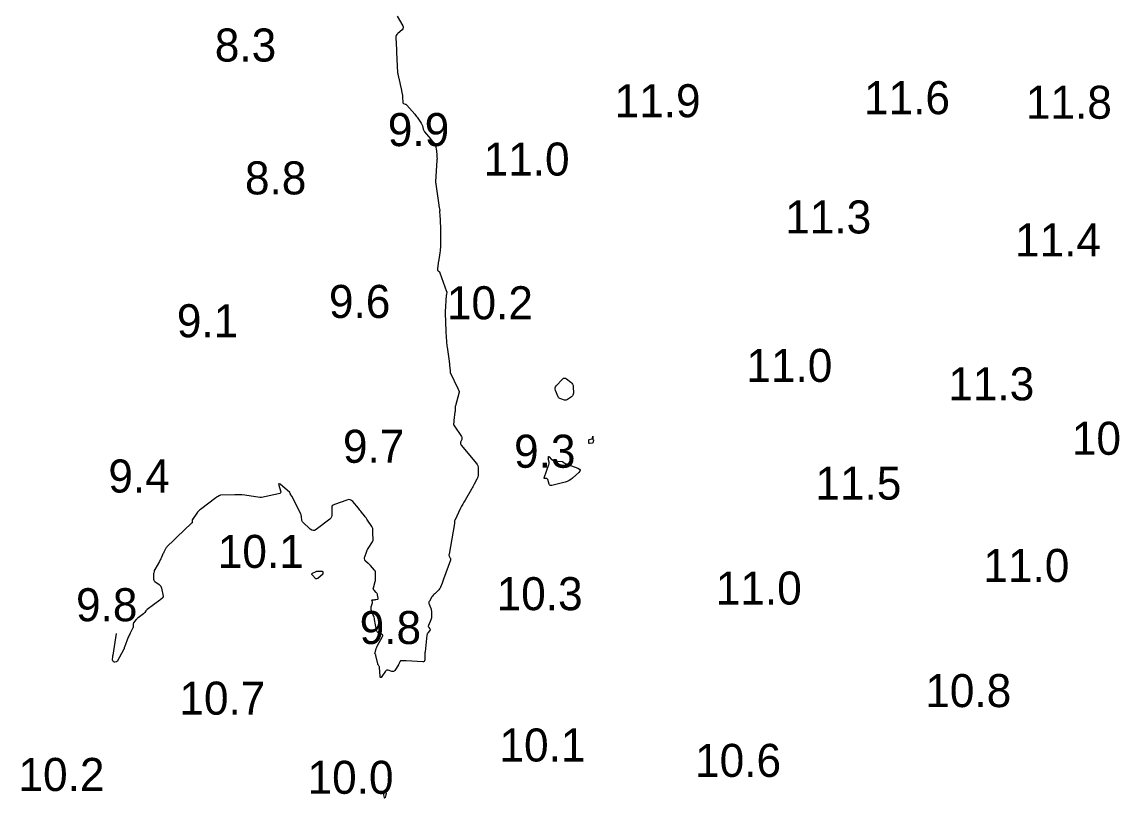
# Model space of a CAD drawing. Extents: x 1023796 to 1112670, y 656573 to 837340.
# Drawn here: x 1100611.8 to 1100776.9, y 689449.9 to 689567.5 of the extents above; entities that cross this region are included whole.
import ezdxf

# ---------------------------------------------------------------- set-up
doc = ezdxf.new("R2010")
doc.units = 0
doc.layers.add('V-CHAN-CONT-10FT', color=7, linetype='Continuous')
doc.layers.add('V-TOPO-SOUN', color=7, linetype='Continuous')

msp = doc.modelspace()

# ---------------------------------------------------------------- linework, layer by layer
at = {"layer": 'V-CHAN-CONT-10FT'}
msp.add_lwpolyline([(1100668.56, 689568.31), (1100669.42, 689566.86), (1100669.49, 689566.68), (1100669.5, 689566.52), (1100669.44, 689566.37), (1100669.31, 689566.23), (1100668.67, 689565.69), (1100668.53, 689565.55), (1100668.43, 689565.39), (1100668.38, 689565.21), (1100668.37, 689565.01), (1100668.45, 689563.26), (1100668.47, 689562.89), (1100668.49, 689562.53), (1100668.51, 689562.17), (1100668.53, 689561.81), (1100668.64, 689559.75), (1100668.65, 689559.66), (1100668.66, 689559.57), (1100668.68, 689559.48), (1100668.7, 689559.39), (1100668.8, 689559.03), (1100668.83, 689558.94), (1100668.85, 689558.85), (1100668.87, 689558.76), (1100668.89, 689558.67), (1100669.14, 689557.52), (1100669.17, 689557.39), (1100669.2, 689557.27), (1100669.22, 689557.14), (1100669.25, 689557.02), (1100669.35, 689556.52), (1100669.37, 689556.39), (1100669.39, 689556.27), (1100669.4, 689556.14), (1100669.4, 689556.01), (1100669.41, 689555.29), (1100669.42, 689555.23), (1100669.45, 689555.18), (1100669.49, 689555.14), (1100669.54, 689555.11), (1100669.8, 689555.01), (1100669.86, 689554.98), (1100669.92, 689554.95), (1100669.97, 689554.91), (1100670.02, 689554.86), (1100671.23, 689553.45), (1100671.35, 689553.31), (1100671.47, 689553.16), (1100671.59, 689553.01), (1100671.7, 689552.86), (1100672.21, 689552.13), (1100672.27, 689552.03), (1100672.32, 689551.93), (1100672.37, 689551.82), (1100672.4, 689551.7), (1100672.51, 689551.23), (1100672.55, 689551.12), (1100672.59, 689551.01), (1100672.65, 689550.91), (1100672.72, 689550.82), (1100673.64, 689549.73), (1100673.71, 689549.65), (1100673.78, 689549.57), (1100673.85, 689549.49), (1100673.92, 689549.41), (1100674.21, 689549.11), (1100674.28, 689549.03), (1100674.33, 689548.94), (1100674.37, 689548.84), (1100674.39, 689548.74), (1100674.52, 689547.92), (1100674.53, 689547.8), (1100674.55, 689547.68), (1100674.56, 689547.55), (1100674.57, 689547.43), (1100674.6, 689546.94), (1100674.61, 689546.81), (1100674.61, 689546.69), (1100674.6, 689546.56), (1100674.6, 689546.44), (1100674.36, 689543.26), (1100674.36, 689543.23), (1100674.36, 689543.2), (1100674.36, 689543.16), (1100674.37, 689543.13), (1100674.4, 689543), (1100674.41, 689542.97), (1100674.42, 689542.93), (1100674.43, 689542.9), (1100674.43, 689542.87), (1100674.83, 689540.07), (1100674.85, 689539.95), (1100674.87, 689539.83), (1100674.89, 689539.71), (1100674.9, 689539.59), (1100675.01, 689538.89), (1100675.01, 689538.88), (1100675.01, 689538.88), (1100675.01, 689538.87), (1100675.01, 689538.87), (1100675.01, 689538.85), (1100675, 689538.84), (1100675, 689538.83), (1100675, 689538.78), (1100675, 689538.77), (1100675, 689538.76), (1100675, 689538.75), (1100675, 689538.74), (1100675.04, 689538.13), (1100675.05, 689538.02), (1100675.05, 689537.91), (1100675.06, 689537.81), (1100675.06, 689537.7), (1100675.13, 689535.83), (1100675.14, 689535.55), (1100675.15, 689535.27), (1100675.15, 689534.99), (1100675.14, 689534.71), (1100675.12, 689533.58), (1100675.11, 689533.31), (1100675.09, 689533.04), (1100675.07, 689532.77), (1100675.03, 689532.49), (1100674.82, 689531.13), (1100674.8, 689531), (1100674.78, 689530.87), (1100674.77, 689530.74), (1100674.75, 689530.61), (1100674.68, 689529.95), (1100674.68, 689529.9), (1100674.7, 689529.85), (1100674.72, 689529.81), (1100674.76, 689529.77), (1100674.93, 689529.64), (1100674.97, 689529.61), (1100675, 689529.57), (1100675.03, 689529.53), (1100675.05, 689529.48), (1100676.06, 689526.65), (1100676.07, 689526.61), (1100676.08, 689526.56), (1100676.08, 689526.52), (1100676.07, 689526.47), (1100676.04, 689526.29), (1100676.03, 689526.24), (1100676.02, 689526.2), (1100676.02, 689526.15), (1100676.01, 689526.1), (1100675.84, 689523.54), (1100675.84, 689523.51), (1100675.84, 689523.48), (1100675.83, 689523.41), (1100675.83, 689523.4), (1100675.83, 689523.38), (1100675.83, 689523.37), (1100675.83, 689523.35), (1100675.94, 689520.61), (1100675.94, 689520.41), (1100675.95, 689520.21), (1100675.97, 689520.01), (1100675.98, 689519.81), (1100676.04, 689519), (1100676.06, 689518.8), (1100676.08, 689518.6), (1100676.1, 689518.4), (1100676.13, 689518.2), (1100676.44, 689516.08), (1100676.46, 689515.93), (1100676.48, 689515.79), (1100676.49, 689515.64), (1100676.51, 689515.49), (1100676.58, 689514.65), (1100676.59, 689514.63), (1100676.59, 689514.61), (1100676.59, 689514.59), (1100676.59, 689514.57), (1100676.58, 689514.48), (1100676.58, 689514.46), (1100676.58, 689514.44), (1100676.59, 689514.42), (1100676.6, 689514.4), (1100677.76, 689511.93), (1100677.78, 689511.88), (1100677.8, 689511.84), (1100677.82, 689511.8), (1100677.84, 689511.76), (1100677.91, 689511.59), (1100677.93, 689511.55), (1100677.93, 689511.51), (1100677.93, 689511.46), (1100677.93, 689511.42), (1100677.39, 689509.33), (1100677.37, 689509.26), (1100677.36, 689509.18), (1100677.35, 689509.11), (1100677.35, 689509.03), (1100677.34, 689508.72), (1100677.34, 689508.65), (1100677.34, 689508.57), (1100677.33, 689508.49), (1100677.32, 689508.42), (1100677.16, 689507.09), (1100677.15, 689507.03), (1100677.14, 689506.98), (1100677.14, 689506.92), (1100677.13, 689506.86), (1100677.1, 689506.62), (1100677.1, 689506.56), (1100677.11, 689506.51), (1100677.12, 689506.46), (1100677.15, 689506.4), (1100678.29, 689504.68), (1100678.34, 689504.58), (1100678.36, 689504.48), (1100678.36, 689504.37), (1100678.34, 689504.26), (1100678.18, 689503.81), (1100678.15, 689503.7), (1100678.16, 689503.6), (1100678.19, 689503.5), (1100678.25, 689503.4), (1100680.58, 689500.6), (1100680.7, 689500.43), (1100680.79, 689500.25), (1100680.84, 689500.06), (1100680.85, 689499.86), (1100680.85, 689499.01), (1100680.84, 689498.8), (1100680.8, 689498.6), (1100680.74, 689498.41), (1100680.65, 689498.22), (1100680.24, 689497.46), (1100680.13, 689497.28), (1100680.03, 689497.09), (1100679.92, 689496.91), (1100679.82, 689496.72), (1100678.84, 689495.07), (1100678.66, 689494.77), (1100678.49, 689494.45), (1100678.32, 689494.14), (1100678.17, 689493.82), (1100677.29, 689491.96), (1100677.27, 689491.93), (1100677.26, 689491.89), (1100677.26, 689491.85), (1100677.25, 689491.82), (1100677.25, 689491.66), (1100677.24, 689491.62), (1100677.24, 689491.59), (1100677.24, 689491.55), (1100677.23, 689491.51), (1100676.42, 689486.86), (1100676.41, 689486.79), (1100676.41, 689486.71), (1100676.43, 689486.64), (1100676.46, 689486.56), (1100676.6, 689486.28), (1100676.63, 689486.21), (1100676.64, 689486.14), (1100676.64, 689486.06), (1100676.62, 689485.99), (1100675.6, 689483.09), (1100675.55, 689482.93), (1100675.49, 689482.78), (1100675.44, 689482.63), (1100675.38, 689482.48), (1100675.15, 689481.88), (1100675.08, 689481.74), (1100675, 689481.61), (1100674.9, 689481.48), (1100674.79, 689481.37), (1100674.26, 689480.9), (1100674.14, 689480.79), (1100674.02, 689480.66), (1100673.92, 689480.53), (1100673.83, 689480.4), (1100673.45, 689479.77), (1100673.39, 689479.66), (1100673.37, 689479.54), (1100673.37, 689479.42), (1100673.41, 689479.3), (1100673.63, 689478.81), (1100673.68, 689478.69), (1100673.72, 689478.56), (1100673.74, 689478.43), (1100673.75, 689478.3), (1100673.77, 689477.58), (1100673.77, 689477.42), (1100673.75, 689477.26), (1100673.71, 689477.11), (1100673.66, 689476.95), (1100673.3, 689476.06), (1100673.28, 689475.99), (1100673.28, 689475.93), (1100673.3, 689475.86), (1100673.34, 689475.8), (1100673.53, 689475.56), (1100673.56, 689475.5), (1100673.57, 689475.44), (1100673.56, 689475.38), (1100673.52, 689475.32), (1100673.23, 689474.97), (1100673.17, 689474.88), (1100673.13, 689474.8), (1100673.09, 689474.7), (1100673.08, 689474.6), (1100672.79, 689472.12), (1100672.78, 689471.97), (1100672.77, 689471.81), (1100672.76, 689471.66), (1100672.76, 689471.51), (1100672.75, 689470.89), (1100672.73, 689470.76), (1100672.67, 689470.66), (1100672.57, 689470.61), (1100672.44, 689470.6), (1100669.92, 689470.75), (1100669.83, 689470.75), (1100669.74, 689470.75), (1100669.65, 689470.75), (1100669.56, 689470.75), (1100669.16, 689470.74), (1100669.1, 689470.73), (1100669.05, 689470.7), (1100669.01, 689470.66), (1100668.98, 689470.61), (1100668.89, 689470.37), (1100668.86, 689470.31), (1100668.84, 689470.25), (1100668.8, 689470.2), (1100668.77, 689470.14), (1100668.2, 689469.28), (1100668.11, 689469.19), (1100668.01, 689469.13), (1100667.9, 689469.11), (1100667.77, 689469.13), (1100667.23, 689469.31), (1100667.1, 689469.33), (1100666.99, 689469.31), (1100666.89, 689469.26), (1100666.8, 689469.16), (1100666.24, 689468.35), (1100666.14, 689468.23), (1100666.06, 689468.2), (1100666.01, 689468.26), (1100665.98, 689468.43), (1100665.92, 689469.71), (1100665.91, 689469.76), (1100665.9, 689469.81), (1100665.88, 689469.85), (1100665.85, 689469.9), (1100665.73, 689470.07), (1100665.7, 689470.11), (1100665.67, 689470.16), (1100665.65, 689470.21), (1100665.64, 689470.26), (1100665.37, 689471.53), (1100665.36, 689471.57), (1100665.35, 689471.61), (1100665.34, 689471.64), (1100665.32, 689471.67), (1100665.24, 689471.8), (1100665.22, 689471.83), (1100665.21, 689471.87), (1100665.21, 689471.9), (1100665.22, 689471.94), (1100665.42, 689472.59), (1100665.46, 689472.71), (1100665.5, 689472.83), (1100665.55, 689472.94), (1100665.61, 689473.06), (1100666.35, 689474.4), (1100666.39, 689474.51), (1100666.39, 689474.6), (1100666.34, 689474.68), (1100666.24, 689474.75), (1100665.75, 689474.98), (1100665.65, 689475.04), (1100665.56, 689475.13), (1100665.5, 689475.23), (1100665.46, 689475.36), (1100665.16, 689476.98), (1100665.12, 689477.15), (1100665.08, 689477.33), (1100665.03, 689477.5), (1100664.96, 689477.66), (1100664.66, 689478.44), (1100664.63, 689478.55), (1100664.62, 689478.67), (1100664.62, 689478.78), (1100664.65, 689478.9), (1100664.84, 689479.51), (1100664.85, 689479.55), (1100664.85, 689479.6), (1100664.84, 689479.64), (1100664.82, 689479.69), (1100664.73, 689479.86), (1100664.71, 689479.89), (1100664.72, 689479.92), (1100664.74, 689479.94), (1100664.78, 689479.95), (1100665.09, 689479.99), (1100665.15, 689479.99), (1100665.22, 689480), (1100665.28, 689480.01), (1100665.35, 689480.02), (1100665.61, 689480.06), (1100665.67, 689480.07), (1100665.7, 689480.1), (1100665.72, 689480.15), (1100665.72, 689480.21), (1100665.61, 689480.71), (1100665.58, 689480.81), (1100665.54, 689480.9), (1100665.48, 689480.99), (1100665.41, 689481.07), (1100665.08, 689481.42), (1100665.01, 689481.51), (1100664.98, 689481.6), (1100664.96, 689481.71), (1100664.98, 689481.81), (1100665.23, 689482.76), (1100665.27, 689482.91), (1100665.29, 689483.05), (1100665.31, 689483.2), (1100665.31, 689483.34), (1100665.32, 689483.93), (1100665.32, 689484.08), (1100665.28, 689484.21), (1100665.22, 689484.34), (1100665.14, 689484.45), (1100664.53, 689485.17), (1100664.46, 689485.26), (1100664.38, 689485.34), (1100664.3, 689485.41), (1100664.21, 689485.49), (1100663.78, 689485.83), (1100663.74, 689485.87), (1100663.71, 689485.91), (1100663.69, 689485.96), (1100663.67, 689486.02), (1100663.65, 689486.24), (1100663.64, 689486.29), (1100663.64, 689486.35), (1100663.65, 689486.4), (1100663.67, 689486.46), (1100663.91, 689487.19), (1100663.96, 689487.33), (1100664.02, 689487.47), (1100664.09, 689487.6), (1100664.17, 689487.72), (1100664.82, 689488.73), (1100664.88, 689488.85), (1100664.93, 689488.98), (1100664.95, 689489.11), (1100664.95, 689489.25), (1100664.91, 689489.89), (1100664.91, 689489.99), (1100664.9, 689490.09), (1100664.9, 689490.19), (1100664.89, 689490.29), (1100664.88, 689490.7), (1100664.87, 689490.79), (1100664.85, 689490.89), (1100664.81, 689490.98), (1100664.76, 689491.06), (1100664.08, 689492.05), (1100663.97, 689492.2), (1100663.86, 689492.36), (1100663.74, 689492.51), (1100663.63, 689492.66), (1100663.17, 689493.26), (1100663.06, 689493.41), (1100662.94, 689493.56), (1100662.82, 689493.71), (1100662.7, 689493.85), (1100661.85, 689494.84), (1100661.65, 689495.01), (1100661.44, 689495.11), (1100661.21, 689495.13), (1100660.95, 689495.07), (1100659.07, 689494.41), (1100658.89, 689494.32), (1100658.76, 689494.19), (1100658.69, 689494.02), (1100658.67, 689493.81), (1100658.7, 689492.92), (1100658.69, 689492.71), (1100658.63, 689492.52), (1100658.52, 689492.35), (1100658.37, 689492.2), (1100656.31, 689490.61), (1100656.08, 689490.48), (1100655.86, 689490.44), (1100655.64, 689490.5), (1100655.42, 689490.65), (1100654.3, 689491.7), (1100654.23, 689491.78), (1100654.18, 689491.87), (1100654.14, 689491.96), (1100654.13, 689492.07), (1100654.1, 689492.5), (1100654.09, 689492.61), (1100654.07, 689492.72), (1100654.04, 689492.82), (1100654, 689492.92), (1100652.72, 689495.52), (1100652.7, 689495.56), (1100652.67, 689495.6), (1100652.65, 689495.64), (1100652.62, 689495.68), (1100652.47, 689495.84), (1100652.45, 689495.87), (1100652.43, 689495.89), (1100652.42, 689495.92), (1100652.41, 689495.96), (1100652.38, 689496.09), (1100652.37, 689496.12), (1100652.35, 689496.15), (1100652.33, 689496.17), (1100652.31, 689496.2), (1100650.87, 689497.45), (1100650.74, 689497.55), (1100650.66, 689497.56), (1100650.64, 689497.49), (1100650.67, 689497.32), (1100650.93, 689496.49), (1100650.96, 689496.3), (1100650.92, 689496.16), (1100650.81, 689496.05), (1100650.63, 689495.99), (1100648.05, 689495.45), (1100648.03, 689495.44), (1100648.01, 689495.44), (1100647.98, 689495.44), (1100647.96, 689495.45), (1100647.87, 689495.46), (1100647.84, 689495.47), (1100647.82, 689495.47), (1100647.79, 689495.48), (1100647.77, 689495.48), (1100645.51, 689495.8), (1100645.14, 689495.84), (1100644.77, 689495.87), (1100644.39, 689495.88), (1100644.02, 689495.88), (1100641.91, 689495.81), (1100641.83, 689495.8), (1100641.76, 689495.78), (1100641.69, 689495.76), (1100641.63, 689495.73), (1100641.37, 689495.57), (1100641.3, 689495.54), (1100641.24, 689495.5), (1100641.18, 689495.45), (1100641.12, 689495.41), (1100638.81, 689493.65), (1100638.65, 689493.53), (1100638.5, 689493.38), (1100638.37, 689493.23), (1100638.25, 689493.07), (1100637.61, 689492.15), (1100637.58, 689492.11), (1100637.56, 689492.06), (1100637.55, 689492.01), (1100637.55, 689491.96), (1100637.56, 689491.66), (1100637.55, 689491.65), (1100637.55, 689491.64), (1100637.55, 689491.63), (1100637.54, 689491.63), (1100637.5, 689491.6), (1100637.49, 689491.6), (1100637.48, 689491.59), (1100637.48, 689491.58), (1100637.47, 689491.57), (1100635.22, 689489.43), (1100635.07, 689489.29), (1100634.92, 689489.15), (1100634.77, 689489.01), (1100634.62, 689488.87), (1100633.93, 689488.21), (1100633.83, 689488.11), (1100633.74, 689488.01), (1100633.66, 689487.89), (1100633.59, 689487.77), (1100633.33, 689487.28), (1100633.27, 689487.16), (1100633.2, 689487.04), (1100633.14, 689486.91), (1100633.08, 689486.79), (1100632.85, 689486.28), (1100632.79, 689486.15), (1100632.73, 689486.02), (1100632.67, 689485.9), (1100632.6, 689485.78), (1100631.91, 689484.54), (1100631.83, 689484.39), (1100631.78, 689484.24), (1100631.74, 689484.08), (1100631.72, 689483.91), (1100631.68, 689483.25), (1100631.69, 689483.09), (1100631.73, 689482.95), (1100631.81, 689482.83), (1100631.93, 689482.73), (1100632.55, 689482.3), (1100632.68, 689482.19), (1100632.79, 689482.06), (1100632.86, 689481.91), (1100632.91, 689481.74), (1100633.15, 689480.51), (1100633.15, 689480.48), (1100633.15, 689480.45), (1100633.15, 689480.43), (1100633.14, 689480.4), (1100633.11, 689480.29), (1100633.1, 689480.27), (1100633.09, 689480.24), (1100633.07, 689480.22), (1100633.05, 689480.21), (1100632.83, 689480.06), (1100632.79, 689480.03), (1100632.75, 689480), (1100632.7, 689479.97), (1100632.66, 689479.94), (1100630.75, 689478.52), (1100630.7, 689478.47), (1100630.64, 689478.42), (1100630.59, 689478.37), (1100630.55, 689478.31), (1100630.38, 689478.06), (1100630.33, 689478), (1100630.28, 689477.94), (1100630.23, 689477.89), (1100630.17, 689477.84), (1100629.37, 689477.24), (1100629.28, 689477.17), (1100629.2, 689477.09), (1100629.12, 689477), (1100629.05, 689476.92), (1100628.7, 689476.47), (1100628.67, 689476.42), (1100628.65, 689476.36), (1100628.63, 689476.3), (1100628.63, 689476.24), (1100628.65, 689475.98), (1100628.65, 689475.92), (1100628.65, 689475.86), (1100628.63, 689475.8), (1100628.6, 689475.74), (1100628.18, 689474.94), (1100628.1, 689474.78), (1100628.03, 689474.63), (1100627.96, 689474.47), (1100627.89, 689474.31), (1100627.3, 689472.81), (1100627.29, 689472.79), (1100627.29, 689472.76), (1100627.28, 689472.73), (1100627.27, 689472.7), (1100627.26, 689472.59), (1100627.26, 689472.56), (1100627.25, 689472.54), (1100627.24, 689472.51), (1100627.22, 689472.48), (1100626.19, 689470.66), (1100626.16, 689470.62), (1100626.13, 689470.59), (1100626.09, 689470.57), (1100626.04, 689470.56), (1100625.84, 689470.53), (1100625.79, 689470.53), (1100625.74, 689470.55), (1100625.71, 689470.57), (1100625.67, 689470.61), (1100625.55, 689470.78), (1100625.52, 689470.83), (1100625.5, 689470.87), (1100625.5, 689470.92), (1100625.5, 689470.97), (1100625.54, 689471.3), (1100625.54, 689471.37), (1100625.55, 689471.44), (1100625.56, 689471.52), (1100625.58, 689471.59), (1100626.11, 689474.85)], dxfattribs=at)
for points in [[(1100695.12, 689512.59), (1100695.18, 689512.41), (1100695.21, 689512.21), (1100695.23, 689511.25), (1100695.21, 689511.09), (1100695.16, 689510.95), (1100695.08, 689510.82), (1100694.96, 689510.71), (1100694.37, 689510.29), (1100694.26, 689510.23), (1100694.13, 689510.19), (1100694.01, 689510.18), (1100693.87, 689510.21), (1100693.33, 689510.37), (1100693.21, 689510.42), (1100693.1, 689510.49), (1100693.01, 689510.59), (1100692.95, 689510.71), (1100692.52, 689511.66), (1100692.47, 689511.85), (1100692.47, 689512.04), (1100692.53, 689512.21), (1100692.65, 689512.38), (1100693.61, 689513.38), (1100693.75, 689513.5), (1100693.91, 689513.54), (1100694.06, 689513.52), (1100694.22, 689513.42), (1100694.87, 689512.9), (1100695.02, 689512.76)], [(1100698.27, 689504.16), (1100698.27, 689504.15), (1100698.27, 689504.13), (1100698.21, 689503.87), (1100698.21, 689503.85), (1100698.2, 689503.84), (1100698.2, 689503.82), (1100698.19, 689503.8), (1100698.16, 689503.73), (1100698.16, 689503.72), (1100698.15, 689503.71), (1100698.13, 689503.7), (1100698.12, 689503.69), (1100697.7, 689503.64), (1100697.64, 689503.64), (1100697.59, 689503.66), (1100697.56, 689503.71), (1100697.55, 689503.77), (1100697.55, 689504.07), (1100697.56, 689504.14), (1100697.59, 689504.19), (1100697.63, 689504.23), (1100697.69, 689504.26), (1100698.02, 689504.35), (1100698.06, 689504.37), (1100698.1, 689504.4), (1100698.13, 689504.44), (1100698.14, 689504.49), (1100698.18, 689504.7), (1100698.19, 689504.74), (1100698.19, 689504.75), (1100698.19, 689504.74), (1100698.19, 689504.7), (1100698.17, 689504.29), (1100698.17, 689504.27), (1100698.18, 689504.26), (1100698.18, 689504.25), (1100698.2, 689504.23), (1100698.25, 689504.19), (1100698.26, 689504.18)], [(1100696.25, 689499.6), (1100696.22, 689499.43), (1100696.04, 689499.23), (1100695.09, 689498.39), (1100694.84, 689498.19), (1100694.58, 689498.03), (1100694.3, 689497.9), (1100694, 689497.8), (1100691.96, 689497.27), (1100691.83, 689497.25), (1100691.72, 689497.28), (1100691.64, 689497.35), (1100691.58, 689497.47), (1100691.35, 689498.19), (1100691.33, 689498.25), (1100691.29, 689498.29), (1100691.24, 689498.32), (1100691.17, 689498.32), (1100690.9, 689498.32), (1100690.84, 689498.33), (1100690.81, 689498.36), (1100690.8, 689498.4), (1100690.81, 689498.45), (1100691.53, 689500.46), (1100691.55, 689500.54), (1100691.56, 689500.62), (1100691.56, 689500.7), (1100691.55, 689500.78), (1100691.46, 689501.15), (1100691.45, 689501.2), (1100691.44, 689501.26), (1100691.44, 689501.32), (1100691.45, 689501.37), (1100691.48, 689501.6), (1100691.49, 689501.64), (1100691.51, 689501.66), (1100691.54, 689501.66), (1100691.57, 689501.63), (1100691.93, 689501.22), (1100692.01, 689501.15), (1100692.09, 689501.09), (1100692.19, 689501.05), (1100692.29, 689501.03), (1100693.53, 689500.9), (1100693.58, 689500.89), (1100693.62, 689500.87), (1100693.66, 689500.85), (1100693.69, 689500.82), (1100693.83, 689500.7), (1100693.87, 689500.68), (1100693.9, 689500.65), (1100693.94, 689500.63), (1100693.99, 689500.61), (1100695.93, 689499.88), (1100696.16, 689499.75)], [(1100657.33, 689483.88), (1100657.31, 689483.84), (1100657.27, 689483.8), (1100656.63, 689483.25), (1100656.6, 689483.23), (1100656.57, 689483.21), (1100656.54, 689483.2), (1100656.51, 689483.19), (1100656.38, 689483.14), (1100656.35, 689483.14), (1100656.32, 689483.14), (1100656.29, 689483.15), (1100656.27, 689483.17), (1100655.73, 689483.73), (1100655.67, 689483.82), (1100655.66, 689483.89), (1100655.7, 689483.95), (1100655.78, 689484.01), (1100656.21, 689484.23), (1100656.31, 689484.27), (1100656.42, 689484.3), (1100656.52, 689484.32), (1100656.63, 689484.32), (1100657.19, 689484.32), (1100657.24, 689484.31), (1100657.27, 689484.29), (1100657.3, 689484.26), (1100657.31, 689484.21), (1100657.34, 689483.98), (1100657.34, 689483.93)], [(1100666.89, 689450.55), (1100666.88, 689450.49), (1100666.86, 689450.44), (1100666.74, 689450.03), (1100666.71, 689449.97), (1100666.69, 689449.95), (1100666.67, 689449.97), (1100666.65, 689450.04), (1100666.55, 689450.48), (1100666.54, 689450.54), (1100666.55, 689450.6), (1100666.57, 689450.65), (1100666.6, 689450.7), (1100666.78, 689450.9), (1100666.82, 689450.93), (1100666.84, 689450.94), (1100666.86, 689450.92), (1100666.87, 689450.87), (1100666.89, 689450.65), (1100666.89, 689450.6)]]:
    msp.add_lwpolyline(points, close=True, dxfattribs=at)

# ---------------------------------------------------------------- texts
at = {"layer": 'V-TOPO-SOUN'}
for s, p in [('8.3', (1100640.98, 689561.44)), ('11.6 ', (1100739.21, 689553.47)), ('11.9 ', (1100701.47, 689553.01)), ('11.8 ', (1100763.7, 689552.78)), ('9.9', (1100667.16, 689548.64)), ('11.0 ', (1100681.65, 689544.18)), ('8.8', (1100645.54, 689541.33)), ('11.3 ', (1100727.29, 689535.42)), ('11.4 ', (1100762.06, 689531.94)), ('9.6', (1100658.25, 689522.63)), ('10.2 ', (1100676.1, 689522.43)), ('9.1', (1100635.24, 689519.71)), ('11.0 ', (1100721.41, 689512.95)), ('11.3 ', (1100751.96, 689510.16)), ('9.7', (1100660.37, 689500.71)), ('10.8 ', (1100770.66, 689501.92)), ('9.3', (1100686.26, 689499.96)), ('9.4', (1100624.87, 689496.21)), ('11.5 ', (1100731.85, 689495.13)), ('10.1 ', (1100641.43, 689484.8)), ('11.0 ', (1100757.27, 689482.67)), ('11.0 ', (1100716.78, 689479.25)), ('10.3 ', (1100683.62, 689478.4)), ('9.8', (1100619.98, 689476.73)), ('9.8', (1100662.9, 689473.28)), ('10.7 ', (1100635.62, 689462.59)), ('10.8 ', (1100748.48, 689463.73)), ('10.1 ', (1100684.05, 689455.5)), ('10.6 ', (1100713.65, 689453.17)), ('10.2 ', (1100611.27, 689451.04)), ('10.0 ', (1100655.01, 689450.61))]:
    msp.add_text(s, height=5, dxfattribs=at).set_placement(p)

doc.saveas('drawing.dxf')
